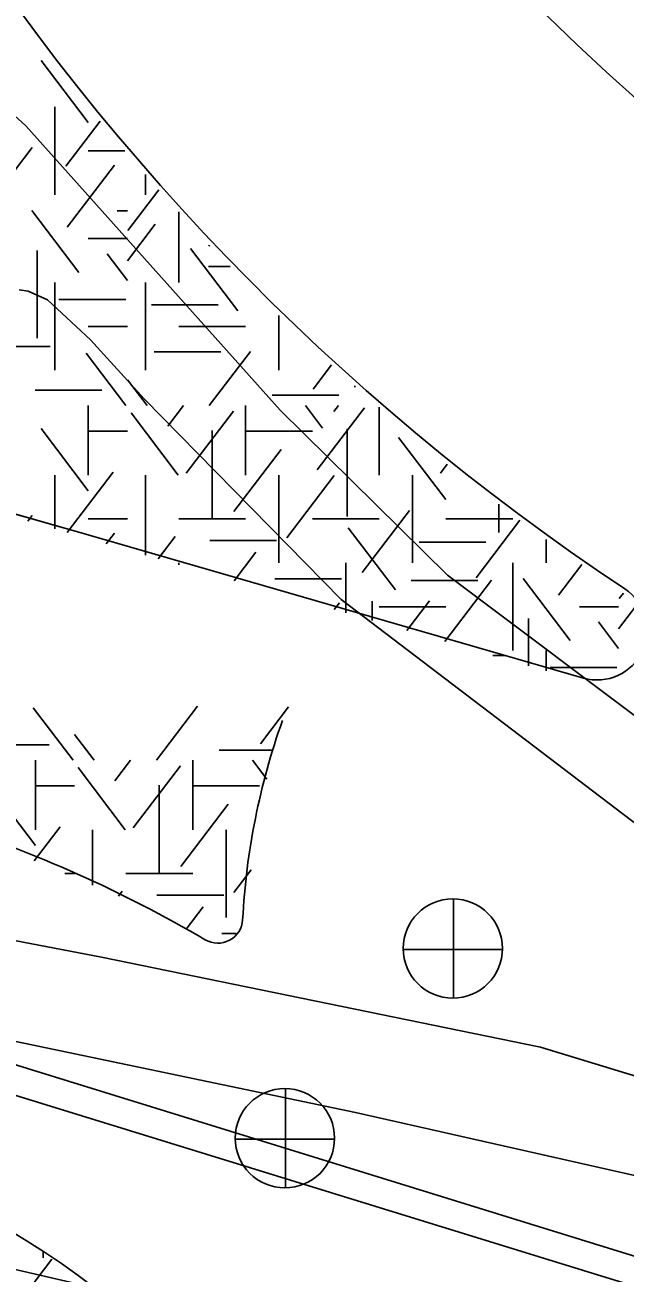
# Model space of a CAD drawing. Extents: x 419677 to 421689, y 4450851 to 4452923.
# Drawn here: x 420184.42 to 420196.49, y 4451828.15 to 4451853.27 of the extents above; entities that cross this region are included whole.
import ezdxf

# ---------------------------------------------------------------- set-up
doc = ezdxf.new("R2010")
doc.units = 0
for name, color, linetype in [('AA_HH', 7, 'Continuous'), ('Level 1', 7, 'Continuous'), ('Level 15', 7, 'Continuous'), ('Level 41', 7, 'Continuous'), ('Level 62', 7, 'Continuous')]:
    doc.layers.add(name, color=color, linetype=linetype)

msp = doc.modelspace()

# ---------------------------------------------------------------- linework, layer by layer
at = {"layer": 'AA_HH'}
for p, q in [((420193.038, 4451833.675), (420193.038, 4451835.675)), ((420192.018, 4451834.665), (420194.018, 4451834.665)), ((420189.661, 4451829.857), (420189.661, 4451831.857)), ((420188.641, 4451830.847), (420190.641, 4451830.847))]:
    msp.add_line(p, q, dxfattribs=at)
for points in [[(420184.057, 4451851.594), (420184.436, 4451851.239), (420189.548, 4451845.52)], [(420186.818, 4451845.749), (420185.734, 4451846.938), (420184.873, 4451847.741), (420184.486, 4451847.913), (420184.305, 4451847.944)], [(420186.818, 4451845.749), (420190.78, 4451841.709), (420197.344, 4451836.706), (420206.177, 4451831.407), (420206.836, 4451830.98)], [(420189.548, 4451845.52), (420192.917, 4451842.201), (420197.267, 4451838.928), (420199.71, 4451837.222), (420202.532, 4451835.463), (420204.709, 4451834.166), (420206.858, 4451833.066)], [(420175.444, 4451836.52), (420185.956, 4451834.508)], [(420206.808, 4451828.31), (420206.328, 4451827.737), (420205.618, 4451827.247), (420205.05, 4451826.871), (420204.591, 4451826.768), (420204.014, 4451826.708), (420203.619, 4451826.742), (420203.248, 4451826.913), (420202.635, 4451827.509), (420201.755, 4451828.986), (420200.755, 4451829.873), (420199.733, 4451830.7), (420198.782, 4451831.268), (420197.142, 4451831.979), (420194.789, 4451832.695), (420185.956, 4451834.508)], [(420206.78, 4451825.722), (420206.574, 4451825.537), (420205.134, 4451823.826), (420204.401, 4451822.891), (420204.068, 4451822.502), (420203.887, 4451822.489), (420203.37, 4451822.587), (420203.075, 4451822.737), (420202.73, 4451823.169), (420202.243, 4451824.167), (420201.233, 4451826.783), (420200.698, 4451827.522), (420199.961, 4451828.208), (420199.026, 4451828.961), (420198.441, 4451829.402), (420197.478, 4451829.936), (420191.063, 4451831.38), (420182.916, 4451833.084)]]:
    msp.add_lwpolyline(points, dxfattribs=at)
for centre in [(420193.023, 4451834.683), (420189.645, 4451830.865)]:
    msp.add_circle(centre, 1, dxfattribs=at)
at = {"layer": 'Level 1'}
msp.add_line((420195.649, 4451840.128), (420185.712, 4451843.003), dxfattribs=at)
msp.add_line((420195.649, 4451840.128), (420185.712, 4451843.003), dxfattribs=at)
msp.add_line((420195.649, 4451840.128), (420185.712, 4451843.003), dxfattribs=at)
msp.add_line((420195.649, 4451840.128), (420185.712, 4451843.003), dxfattribs=at)
msp.add_lwpolyline([(420168.843, 4451831.774), (420175.338, 4451830.275), (420191.16, 4451826.622), (420197.52, 4451823.158), (420201.981, 4451819.057), (420207.555, 4451825.12), (420200.655, 4451826.656), (420183.053, 4451832.084), (420168.883, 4451835.57)], dxfattribs=at)
for centre, radius, start, end in [((420223.054, 4451881.894), 48, 186.7147, 236.3847), ((420223.054, 4451881.894), 48, 186.7147, 236.3847), ((420223.054, 4451881.894), 48, 186.7147, 236.3847), ((420223.054, 4451881.894), 48, 186.7147, 236.3847), ((420128.168, 4451644.162), 207, 73.85959, 78.63401), ((420128.168, 4451644.162), 207, 73.85959, 78.63401), ((420128.168, 4451644.162), 207, 73.85959, 78.63401), ((420128.168, 4451644.162), 207, 73.85959, 78.62196), ((420195.927, 4451841.088), 1, 253.8596, 56.3847), ((420195.927, 4451841.088), 1, 253.8596, 56.3847), ((420195.927, 4451841.088), 1, 253.8596, 56.3847), ((420195.927, 4451841.088), 1, 253.8596, 56.3847)]:
    msp.add_arc(centre, radius, start, end, dxfattribs=at)
at = {"layer": 'Level 15'}
msp.add_lwpolyline([(420240.251, 4451968.677), (420239.949, 4451966.602), (420239.949, 4451966.602), (420231.732, 4451917.739), (420240.801, 4451915.152), (420236.082, 4451892.337), (420229.855, 4451894.289), (420220.346, 4451839.788), (420214.729, 4451827.789), (420207.555, 4451825.12), (420146.986, 4451843.868), (420162.882, 4451888.718), (420178.991, 4451939.954), (420183.444, 4451958.583), (420204.023, 4451977.132), (420216.413, 4451977.263), (420240.251, 4451968.677)], dxfattribs=at)
at = {"layer": 'Level 41'}
for p, q in [((420185.692, 4451851.307), (420184.743, 4451852.556)), ((420185.02, 4451851.623), (420185.02, 4451849.856)), ((420185.02, 4451851.623), (420185.02, 4451849.856)), ((420185.691, 4451851.627), (420185.691, 4451851.623)), ((420185.691, 4451851.627), (420185.691, 4451851.623)), ((420185.24, 4451850.43), (420185.928, 4451851.336)), ((420183.615, 4451849.555), (420184.564, 4451850.805)), ((420185.691, 4451850.739), (420186.428, 4451850.739)), ((420185.266, 4451849.204), (420186.216, 4451850.453)), ((420186.841, 4451849.856), (420186.841, 4451850.26)), ((420186.489, 4451849.135), (420187.111, 4451849.953)), ((420185.505, 4451848.292), (420184.556, 4451849.541)), ((420186.275, 4451849.532), (420186.479, 4451849.532)), ((420187.512, 4451849.508), (420187.512, 4451848.089)), ((420186.479, 4451848.526), (420187.038, 4451849.262)), ((420185.691, 4451848.972), (420186.479, 4451848.972)), ((420184.666, 4451848.734), (420184.666, 4451846.966)), ((420186.479, 4451848.132), (420186.073, 4451848.666)), ((420188.699, 4451847.521), (420187.75, 4451848.771)), ((420188.114, 4451848.818), (420188.131, 4451848.841)), ((420188.109, 4451848.412), (420188.543, 4451848.412)), ((420185.02, 4451846.321), (420185.02, 4451848.089)), ((420186.841, 4451846.321), (420186.841, 4451848.089)), ((420185.102, 4451847.746), (420186.445, 4451847.746)), ((420186.964, 4451847.64), (420188.307, 4451847.64)), ((420189.527, 4451846.321), (420189.527, 4451847.427)), ((420185.691, 4451847.205), (420186.479, 4451847.205)), ((420187.512, 4451847.205), (420188.855, 4451847.205)), ((420183.584, 4451846.798), (420184.927, 4451846.798)), ((420186.45, 4451845.612), (420185.648, 4451846.668)), ((420187.018, 4451846.694), (420188.36, 4451846.694)), ((420188.126, 4451845.612), (420188.955, 4451846.703)), ((420190.217, 4451845.945), (420190.584, 4451846.429)), ((420186.873, 4451845.612), (420186.479, 4451846.13)), ((420184.623, 4451845.924), (420185.966, 4451845.924)), ((420191.04, 4451845.993), (420191.068, 4451845.993)), ((420185.691, 4451845.612), (420185.691, 4451844.214)), ((420185.691, 4451845.612), (420185.691, 4451844.214)), ((420187.289, 4451845.195), (420187.606, 4451845.612)), ((420188.855, 4451845.612), (420188.855, 4451844.214)), ((420189.388, 4451845.818), (420190.731, 4451845.818)), ((420190.404, 4451845.16), (420190.06, 4451845.612)), ((420190.63, 4451845.492), (420190.721, 4451845.612)), ((420187.5, 4451844.214), (420186.551, 4451845.464)), ((420187.66, 4451844.249), (420188.609, 4451845.499)), ((420190.297, 4451844.318), (420191.247, 4451845.568)), ((420191.541, 4451845.577), (420191.541, 4451844.214)), ((420185.692, 4451843.898), (420184.743, 4451845.147)), ((420185.691, 4451845.098), (420186.479, 4451845.098)), ((420188.18, 4451845.11), (420188.18, 4451843.343)), ((420188.855, 4451845.098), (420190.198, 4451845.098)), ((420190.897, 4451845.145), (420190.897, 4451843.378)), ((420192.881, 4451843.723), (420191.932, 4451844.972)), ((420188.62, 4451843.477), (420189.569, 4451844.727)), ((420192.774, 4451844.249), (420192.912, 4451844.431)), ((420185.02, 4451844.214), (420185.02, 4451843.129)), ((420185.02, 4451844.214), (420185.02, 4451843.129)), ((420185.268, 4451843.058), (420186.189, 4451844.271)), ((420186.841, 4451842.603), (420186.841, 4451844.214)), ((420189.527, 4451844.214), (420189.527, 4451842.447)), ((420189.686, 4451842.952), (420190.635, 4451844.202)), ((420192.213, 4451844.214), (420192.213, 4451842.447)), ((420193.945, 4451843.624), (420193.945, 4451843.057)), ((420184.478, 4451843.283), (420184.564, 4451843.396)), ((420185.691, 4451843.33), (420186.479, 4451843.33)), ((420187.512, 4451843.33), (420188.855, 4451843.33)), ((420190.198, 4451843.33), (420191.541, 4451843.33)), ((420191.203, 4451842.251), (420192.154, 4451843.5)), ((420192.884, 4451843.33), (420194.227, 4451843.33)), ((420191.869, 4451841.901), (420190.919, 4451843.15)), ((420193.494, 4451842.146), (420194.372, 4451843.303)), ((420186.054, 4451842.831), (420186.216, 4451843.044)), ((420187.099, 4451842.529), (420187.438, 4451842.975)), ((420188.136, 4451842.896), (420189.479, 4451842.896)), ((420192.344, 4451842.86), (420193.687, 4451842.86)), ((420194.899, 4451842.918), (420194.899, 4451842.447)), ((420194.899, 4451842.918), (420194.899, 4451842.447)), ((420188.628, 4451842.086), (420189.063, 4451842.659)), ((420187.512, 4451842.447), (420187.512, 4451842.409)), ((420190.87, 4451842.447), (420190.87, 4451841.437)), ((420194.227, 4451842.447), (420194.227, 4451840.68)), ((420195.145, 4451841.795), (420195.614, 4451842.411)), ((420189.442, 4451842.123), (420190.785, 4451842.123)), ((420192.184, 4451842.09), (420193.527, 4451842.09)), ((420192.863, 4451840.86), (420193.804, 4451842.099)), ((420195.384, 4451840.883), (420194.435, 4451842.132)), ((420196.368, 4451841.726), (420196.454, 4451841.839)), ((420190.636, 4451841.505), (420190.741, 4451841.643)), ((420191.402, 4451841.675), (420191.402, 4451841.283)), ((420191.541, 4451841.563), (420192.884, 4451841.563)), ((420192.098, 4451841.082), (420192.551, 4451841.678)), ((420195.57, 4451841.563), (420196.358, 4451841.563)), ((420196.358, 4451841.117), (420196.704, 4451841.573)), ((420194.545, 4451841.325), (420194.545, 4451840.374)), ((420196.358, 4451840.723), (420195.952, 4451841.257)), ((420193.826, 4451840.582), (420194.061, 4451840.582)), ((420194.899, 4451840.271), (420194.899, 4451840.68)), ((420194.981, 4451840.337), (420196.324, 4451840.337)), ((420187.062, 4451838.472), (420187.891, 4451839.563)), ((420185.386, 4451838.472), (420184.584, 4451839.528)), ((420189.153, 4451838.805), (420189.715, 4451839.545)), ((420185.809, 4451838.472), (420185.415, 4451838.99)), ((420183.559, 4451838.784), (420184.902, 4451838.784)), ((420188.324, 4451838.678), (420189.406, 4451838.678)), ((420184.627, 4451838.472), (420184.627, 4451837.074)), ((420184.627, 4451838.472), (420184.627, 4451837.074)), ((420186.436, 4451837.074), (420185.487, 4451838.324)), ((420186.225, 4451838.055), (420186.542, 4451838.472)), ((420186.596, 4451837.109), (420187.545, 4451838.359)), ((420187.791, 4451838.472), (420187.791, 4451837.074)), ((420189.284, 4451838.093), (420188.996, 4451838.472)), ((420184.628, 4451836.758), (420183.679, 4451838.007)), ((420184.627, 4451837.958), (420185.415, 4451837.958)), ((420187.116, 4451837.97), (420187.116, 4451836.203)), ((420187.791, 4451837.958), (420189.134, 4451837.958)), ((420187.556, 4451836.337), (420188.505, 4451837.587)), ((420184.605, 4451836.446), (420185.125, 4451837.131)), ((420185.777, 4451835.957), (420185.777, 4451837.074)), ((420188.463, 4451837.074), (420188.463, 4451835.307)), ((420185.218, 4451836.19), (420185.415, 4451836.19)), ((420186.448, 4451836.19), (420187.791, 4451836.19)), ((420188.622, 4451835.812), (420188.97, 4451836.27)), ((420186.3, 4451835.738), (420186.374, 4451835.835)), ((420187.072, 4451835.756), (420188.415, 4451835.756)), ((420187.659, 4451835.072), (420187.999, 4451835.519)), ((420188.378, 4451834.983), (420188.665, 4451834.983)), ((420184.786, 4451828.459), (420184.786, 4451828.568)), ((420184.434, 4451827.738), (420184.958, 4451828.427))]:
    msp.add_line(p, q, dxfattribs=at)
at = {"layer": 'Level 62'}
for centre, radius, start, end in [((420223.054, 4451881.894), 40, 164.9279, 238.1591), ((420203.018, 4451834.51), 14.242, 160.4518, 176.9701), ((420174.912, 4451812.529), 25.905, 59.5411, 72.3226), ((420188.297, 4451835.289), 0.5, 239.5411, 356.9701), ((420175.981, 4451815.23), 16, 345.0944, 80.3049)]:
    msp.add_arc(centre, radius, start, end, dxfattribs=at)

doc.saveas('drawing.dxf')
